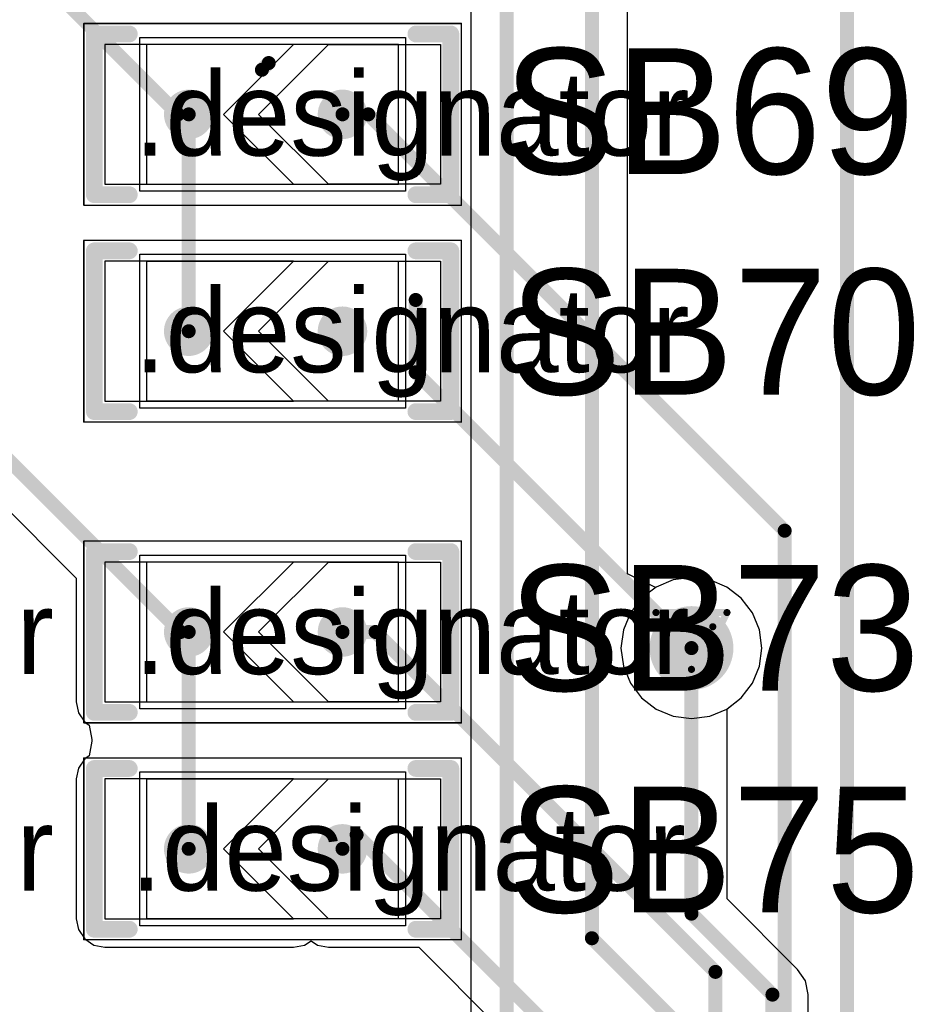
# Model space of a CAD drawing. Header units: millimetres. Extents: x 138 to 555, y 26 to 334.
# Tile 500 of 656: x 319.45 to 325.79, y 157.76 to 164.8. Entities that reach past the tile are written whole.
import ezdxf

# ---------------------------------------------------------------- set-up
doc = ezdxf.new("R2010")
doc.units = ezdxf.units.MM
for name, color, linetype in [('BottomLayer', 5, 'Continuous'), ('DrillDrawing', 1, 'Continuous'), ('Mechanical20', 56, 'Continuous'), ('Mechanical27', 56, 'Continuous'), ('MidLayer1', 16, 'Continuous'), ('MidLayer2', 76, 'Continuous'), ('MidLayer3', 90, 'Continuous'), ('MidLayer4', 156, 'Continuous'), ('MultiLayer', 9, 'Continuous'), ('TopLayer', 1, 'Continuous'), ('TopOverlay', 2, 'Continuous'), ('TopPaste', 8, 'Continuous'), ('TopSolder', 216, 'Continuous'), ('ViaHoleLayer', 16, 'Continuous')]:
    doc.layers.add(name, color=color, linetype=linetype)

# ---------------------------------------------------------------- blocks, each defined once
blk = doc.blocks.new('SOLDER_BRIDGE_R0603_0R_595')
at = {"layer": 'Mechanical20', "const_width": 0.01}
for points in [[(-0.2, 0.65), (-1.35, 0.65)], [(-1.35, 0.65), (-1.35, -0.65)], [(1.35, 0.65), (-0.2, 0.65)], [(1.35, 0.65), (1.35, -0.65)], [(1.35, -0.65), (-1.35, -0.65)]]:
    blk.add_lwpolyline(points, dxfattribs=at)
at = {"layer": 'Mechanical20', "const_width": 0.005}
for points in [[(-1.3525, 0.65, 1), (-1.3475, 0.65, 1)], [(-1.3525, 0.65, 1), (-1.3475, 0.65, 1)], [(-0.2025, 0.65, 1), (-0.1975, 0.65, 1)], [(-0.2025, 0.65, 1), (-0.1975, 0.65, 1)], [(1.3475, 0.65, 1), (1.3525, 0.65, 1)], [(1.3475, 0.65, 1), (1.3525, 0.65, 1)], [(-1.3525, -0.65, 1), (-1.3475, -0.65, 1)], [(-1.3525, -0.65, 1), (-1.3475, -0.65, 1)], [(1.3475, -0.65, 1), (1.3525, -0.65, 1)], [(1.3475, -0.65, 1), (1.3525, -0.65, 1)]]:
    blk.add_lwpolyline(points, format="xyb", close=True, dxfattribs=at)
at = {"layer": 'Mechanical27', "const_width": 0.01}
for points in [[(-0.9, 0.5), (-0.9, -0.5)], [(0.9, 0.5), (-0.9, 0.5)], [(0.9, 0.5), (0.9, -0.5)], [(0.9, -0.5), (-0.9, -0.5)]]:
    blk.add_lwpolyline(points, dxfattribs=at)
at = {"layer": 'Mechanical27', "const_width": 0.005}
for points in [[(-0.9025, 0.5, 1), (-0.8975, 0.5, 1)], [(-0.9025, 0.5, 1), (-0.8975, 0.5, 1)], [(0.8975, 0.5, 1), (0.9025, 0.5, 1)], [(0.8975, 0.5, 1), (0.9025, 0.5, 1)], [(-0.9025, -0.5, 1), (-0.8975, -0.5, 1)], [(-0.9025, -0.5, 1), (-0.8975, -0.5, 1)], [(0.8975, -0.5, 1), (0.9025, -0.5, 1)], [(0.8975, -0.5, 1), (0.9025, -0.5, 1)]]:
    blk.add_lwpolyline(points, format="xyb", close=True, dxfattribs=at)
at = {"layer": 'TopLayer'}
for p, q in [((-1.2, -0.5), (-1.2, 0.5)), ((-1.2, 0.5), (-0.4, 0.5)), ((-0.4, 0.5), (0.1, 0)), ((-0.15, 0.5), (-0.15, 0.5)), ((-0.15, 0.5), (0.35, 0)), ((1.2, 0.5), (-0.15, 0.5)), ((1.2, -0.5), (1.2, 0.5)), ((0.1, 0), (-0.4, -0.5)), ((0.35, 0), (-0.15, -0.5)), ((-1.2, -0.5), (-1.2, -0.5)), ((-0.4, -0.5), (-1.2, -0.5)), ((-0.15, -0.5), (1.2, -0.5))]:
    blk.add_line(p, q, dxfattribs=at)
at = {"layer": 'TopLayer', "const_width": 0.127}
for points in [[(-0.5635, 0, 1), (-0.4365, 0, 1)], [(0.5365, 0, 1), (0.6635, 0, 1)]]:
    blk.add_lwpolyline(points, format="xyb", close=True, dxfattribs=at)
at = {"layer": 'TopOverlay', "const_width": 0.12}
for points in [[(-1.025, 0.575), (-1.275, 0.575)], [(-1.275, 0.575), (-1.275, 0.175)], [(1.275, 0.575), (1.025, 0.575)], [(1.275, 0.575), (1.275, -0.575)], [(-1.275, 0.175), (-1.275, -0.575)], [(-1.025, -0.575), (-1.275, -0.575)], [(1.275, -0.575), (1.025, -0.575)]]:
    blk.add_lwpolyline(points, dxfattribs=at)
at = {"layer": 'TopOverlay', "const_width": 0.06}
for points in [[(-1.305, 0.575, 1), (-1.245, 0.575, 1)], [(-1.305, 0.575, 1), (-1.245, 0.575, 1)], [(-1.055, 0.575, 1), (-0.995, 0.575, 1)], [(0.995, 0.575, 1), (1.055, 0.575, 1)], [(1.245, 0.575, 1), (1.305, 0.575, 1)], [(1.245, 0.575, 1), (1.305, 0.575, 1)], [(-1.305, 0.175, 1), (-1.245, 0.175, 1)], [(-1.305, 0.175, 1), (-1.245, 0.175, 1)], [(-1.305, -0.575, 1), (-1.245, -0.575, 1)], [(-1.305, -0.575, 1), (-1.245, -0.575, 1)], [(-1.055, -0.575, 1), (-0.995, -0.575, 1)], [(0.995, -0.575, 1), (1.055, -0.575, 1)], [(1.245, -0.575, 1), (1.305, -0.575, 1)], [(1.245, -0.575, 1), (1.305, -0.575, 1)]]:
    blk.add_lwpolyline(points, format="xyb", close=True, dxfattribs=at)
at = {"layer": 'TopPaste', "const_width": 0.127}
for points in [[(-0.5635, 0, 1), (-0.4365, 0, 1)], [(0.5365, 0, 1), (0.6635, 0, 1)]]:
    blk.add_lwpolyline(points, format="xyb", close=True, dxfattribs=at)
at = {"layer": 'TopSolder'}
for p, q in [((-0.95, 0.55), (-0.95, 0.55)), ((-0.95, 0.55), (0.95, 0.55)), ((-0.95, -0.55), (-0.95, 0.55)), ((0.95, 0.55), (0.95, -0.55)), ((0.95, -0.55), (-0.95, -0.55))]:
    blk.add_line(p, q, dxfattribs=at)
at = {"layer": 'TopSolder', "const_width": 0.177}
for points in [[(-0.5885, 0, 1), (-0.4115, 0, 1)], [(0.5115, 0, 1), (0.6885, 0, 1)]]:
    blk.add_lwpolyline(points, format="xyb", close=True, dxfattribs=at)
blk = doc.blocks.new('SOLDER_BRIDGE_R0603_0R_596')
at = {"layer": 'Mechanical20', "const_width": 0.01}
for points in [[(-0.2, 0.65), (-1.35, 0.65)], [(-1.35, 0.65), (-1.35, -0.65)], [(1.35, 0.65), (-0.2, 0.65)], [(1.35, 0.65), (1.35, -0.65)], [(1.35, -0.65), (-1.35, -0.65)]]:
    blk.add_lwpolyline(points, dxfattribs=at)
at = {"layer": 'Mechanical20', "const_width": 0.005}
for points in [[(-1.3525, 0.65, 1), (-1.3475, 0.65, 1)], [(-1.3525, 0.65, 1), (-1.3475, 0.65, 1)], [(-0.2025, 0.65, 1), (-0.1975, 0.65, 1)], [(-0.2025, 0.65, 1), (-0.1975, 0.65, 1)], [(1.3475, 0.65, 1), (1.3525, 0.65, 1)], [(1.3475, 0.65, 1), (1.3525, 0.65, 1)], [(-1.3525, -0.65, 1), (-1.3475, -0.65, 1)], [(-1.3525, -0.65, 1), (-1.3475, -0.65, 1)], [(1.3475, -0.65, 1), (1.3525, -0.65, 1)], [(1.3475, -0.65, 1), (1.3525, -0.65, 1)]]:
    blk.add_lwpolyline(points, format="xyb", close=True, dxfattribs=at)
at = {"layer": 'Mechanical27', "const_width": 0.01}
for points in [[(-0.9, 0.5), (-0.9, -0.5)], [(0.9, 0.5), (-0.9, 0.5)], [(0.9, 0.5), (0.9, -0.5)], [(0.9, -0.5), (-0.9, -0.5)]]:
    blk.add_lwpolyline(points, dxfattribs=at)
at = {"layer": 'Mechanical27', "const_width": 0.005}
for points in [[(-0.9025, 0.5, 1), (-0.8975, 0.5, 1)], [(-0.9025, 0.5, 1), (-0.8975, 0.5, 1)], [(0.8975, 0.5, 1), (0.9025, 0.5, 1)], [(0.8975, 0.5, 1), (0.9025, 0.5, 1)], [(-0.9025, -0.5, 1), (-0.8975, -0.5, 1)], [(-0.9025, -0.5, 1), (-0.8975, -0.5, 1)], [(0.8975, -0.5, 1), (0.9025, -0.5, 1)], [(0.8975, -0.5, 1), (0.9025, -0.5, 1)]]:
    blk.add_lwpolyline(points, format="xyb", close=True, dxfattribs=at)
at = {"layer": 'TopLayer'}
for p, q in [((-1.2, -0.5), (-1.2, 0.5)), ((-1.2, 0.5), (-0.4, 0.5)), ((-0.4, 0.5), (0.1, 0)), ((-0.15, 0.5), (-0.15, 0.5)), ((-0.15, 0.5), (0.35, 0)), ((1.2, 0.5), (-0.15, 0.5)), ((1.2, -0.5), (1.2, 0.5)), ((0.1, 0), (-0.4, -0.5)), ((0.35, 0), (-0.15, -0.5)), ((-1.2, -0.5), (-1.2, -0.5)), ((-0.4, -0.5), (-1.2, -0.5)), ((-0.15, -0.5), (1.2, -0.5))]:
    blk.add_line(p, q, dxfattribs=at)
at = {"layer": 'TopLayer', "const_width": 0.127}
for points in [[(-0.5635, 0, 1), (-0.4365, 0, 1)], [(0.5365, 0, 1), (0.6635, 0, 1)]]:
    blk.add_lwpolyline(points, format="xyb", close=True, dxfattribs=at)
at = {"layer": 'TopOverlay', "const_width": 0.12}
for points in [[(-1.025, 0.575), (-1.275, 0.575)], [(-1.275, 0.575), (-1.275, 0.175)], [(1.275, 0.575), (1.025, 0.575)], [(1.275, 0.575), (1.275, -0.575)], [(-1.275, 0.175), (-1.275, -0.575)], [(-1.025, -0.575), (-1.275, -0.575)], [(1.275, -0.575), (1.025, -0.575)]]:
    blk.add_lwpolyline(points, dxfattribs=at)
at = {"layer": 'TopOverlay', "const_width": 0.06}
for points in [[(-1.305, 0.575, 1), (-1.245, 0.575, 1)], [(-1.305, 0.575, 1), (-1.245, 0.575, 1)], [(-1.055, 0.575, 1), (-0.995, 0.575, 1)], [(0.995, 0.575, 1), (1.055, 0.575, 1)], [(1.245, 0.575, 1), (1.305, 0.575, 1)], [(1.245, 0.575, 1), (1.305, 0.575, 1)], [(-1.305, 0.175, 1), (-1.245, 0.175, 1)], [(-1.305, 0.175, 1), (-1.245, 0.175, 1)], [(-1.305, -0.575, 1), (-1.245, -0.575, 1)], [(-1.305, -0.575, 1), (-1.245, -0.575, 1)], [(-1.055, -0.575, 1), (-0.995, -0.575, 1)], [(0.995, -0.575, 1), (1.055, -0.575, 1)], [(1.245, -0.575, 1), (1.305, -0.575, 1)], [(1.245, -0.575, 1), (1.305, -0.575, 1)]]:
    blk.add_lwpolyline(points, format="xyb", close=True, dxfattribs=at)
at = {"layer": 'TopPaste', "const_width": 0.127}
for points in [[(-0.5635, 0, 1), (-0.4365, 0, 1)], [(0.5365, 0, 1), (0.6635, 0, 1)]]:
    blk.add_lwpolyline(points, format="xyb", close=True, dxfattribs=at)
at = {"layer": 'TopSolder'}
for p, q in [((-0.95, 0.55), (-0.95, 0.55)), ((-0.95, 0.55), (0.95, 0.55)), ((-0.95, -0.55), (-0.95, 0.55)), ((0.95, 0.55), (0.95, -0.55)), ((0.95, -0.55), (-0.95, -0.55))]:
    blk.add_line(p, q, dxfattribs=at)
at = {"layer": 'TopSolder', "const_width": 0.177}
for points in [[(-0.5885, 0, 1), (-0.4115, 0, 1)], [(0.5115, 0, 1), (0.6885, 0, 1)]]:
    blk.add_lwpolyline(points, format="xyb", close=True, dxfattribs=at)
blk = doc.blocks.new('SOLDER_BRIDGE_R0603_0R_608')
at = {"layer": 'Mechanical20', "const_width": 0.01}
for points in [[(-0.2, 0.65), (-1.35, 0.65)], [(-1.35, 0.65), (-1.35, -0.65)], [(1.35, 0.65), (-0.2, 0.65)], [(1.35, 0.65), (1.35, -0.65)], [(1.35, -0.65), (-1.35, -0.65)]]:
    blk.add_lwpolyline(points, dxfattribs=at)
at = {"layer": 'Mechanical20', "const_width": 0.005}
for points in [[(-1.3525, 0.65, 1), (-1.3475, 0.65, 1)], [(-1.3525, 0.65, 1), (-1.3475, 0.65, 1)], [(-0.2025, 0.65, 1), (-0.1975, 0.65, 1)], [(-0.2025, 0.65, 1), (-0.1975, 0.65, 1)], [(1.3475, 0.65, 1), (1.3525, 0.65, 1)], [(1.3475, 0.65, 1), (1.3525, 0.65, 1)], [(-1.3525, -0.65, 1), (-1.3475, -0.65, 1)], [(-1.3525, -0.65, 1), (-1.3475, -0.65, 1)], [(1.3475, -0.65, 1), (1.3525, -0.65, 1)], [(1.3475, -0.65, 1), (1.3525, -0.65, 1)]]:
    blk.add_lwpolyline(points, format="xyb", close=True, dxfattribs=at)
at = {"layer": 'Mechanical27', "const_width": 0.01}
for points in [[(-0.9, 0.5), (-0.9, -0.5)], [(0.9, 0.5), (-0.9, 0.5)], [(0.9, 0.5), (0.9, -0.5)], [(0.9, -0.5), (-0.9, -0.5)]]:
    blk.add_lwpolyline(points, dxfattribs=at)
at = {"layer": 'Mechanical27', "const_width": 0.005}
for points in [[(-0.9025, 0.5, 1), (-0.8975, 0.5, 1)], [(-0.9025, 0.5, 1), (-0.8975, 0.5, 1)], [(0.8975, 0.5, 1), (0.9025, 0.5, 1)], [(0.8975, 0.5, 1), (0.9025, 0.5, 1)], [(-0.9025, -0.5, 1), (-0.8975, -0.5, 1)], [(-0.9025, -0.5, 1), (-0.8975, -0.5, 1)], [(0.8975, -0.5, 1), (0.9025, -0.5, 1)], [(0.8975, -0.5, 1), (0.9025, -0.5, 1)]]:
    blk.add_lwpolyline(points, format="xyb", close=True, dxfattribs=at)
at = {"layer": 'TopLayer'}
for p, q in [((-1.2, -0.5), (-1.2, 0.5)), ((-1.2, 0.5), (-0.4, 0.5)), ((-0.4, 0.5), (0.1, 0)), ((-0.15, 0.5), (-0.15, 0.5)), ((-0.15, 0.5), (0.35, 0)), ((1.2, 0.5), (-0.15, 0.5)), ((1.2, -0.5), (1.2, 0.5)), ((0.1, 0), (-0.4, -0.5)), ((0.35, 0), (-0.15, -0.5)), ((-1.2, -0.5), (-1.2, -0.5)), ((-0.4, -0.5), (-1.2, -0.5)), ((-0.15, -0.5), (1.2, -0.5))]:
    blk.add_line(p, q, dxfattribs=at)
at = {"layer": 'TopLayer', "const_width": 0.127}
for points in [[(-0.5635, 0, 1), (-0.4365, 0, 1)], [(0.5365, 0, 1), (0.6635, 0, 1)]]:
    blk.add_lwpolyline(points, format="xyb", close=True, dxfattribs=at)
at = {"layer": 'TopOverlay', "const_width": 0.12}
for points in [[(-1.025, 0.575), (-1.275, 0.575)], [(-1.275, 0.575), (-1.275, 0.175)], [(1.275, 0.575), (1.025, 0.575)], [(1.275, 0.575), (1.275, -0.575)], [(-1.275, 0.175), (-1.275, -0.575)], [(-1.025, -0.575), (-1.275, -0.575)], [(1.275, -0.575), (1.025, -0.575)]]:
    blk.add_lwpolyline(points, dxfattribs=at)
at = {"layer": 'TopOverlay', "const_width": 0.06}
for points in [[(-1.305, 0.575, 1), (-1.245, 0.575, 1)], [(-1.305, 0.575, 1), (-1.245, 0.575, 1)], [(-1.055, 0.575, 1), (-0.995, 0.575, 1)], [(0.995, 0.575, 1), (1.055, 0.575, 1)], [(1.245, 0.575, 1), (1.305, 0.575, 1)], [(1.245, 0.575, 1), (1.305, 0.575, 1)], [(-1.305, 0.175, 1), (-1.245, 0.175, 1)], [(-1.305, 0.175, 1), (-1.245, 0.175, 1)], [(-1.305, -0.575, 1), (-1.245, -0.575, 1)], [(-1.305, -0.575, 1), (-1.245, -0.575, 1)], [(-1.055, -0.575, 1), (-0.995, -0.575, 1)], [(0.995, -0.575, 1), (1.055, -0.575, 1)], [(1.245, -0.575, 1), (1.305, -0.575, 1)], [(1.245, -0.575, 1), (1.305, -0.575, 1)]]:
    blk.add_lwpolyline(points, format="xyb", close=True, dxfattribs=at)
at = {"layer": 'TopPaste', "const_width": 0.127}
for points in [[(-0.5635, 0, 1), (-0.4365, 0, 1)], [(0.5365, 0, 1), (0.6635, 0, 1)]]:
    blk.add_lwpolyline(points, format="xyb", close=True, dxfattribs=at)
at = {"layer": 'TopSolder'}
for p, q in [((-0.95, 0.55), (-0.95, 0.55)), ((-0.95, 0.55), (0.95, 0.55)), ((-0.95, -0.55), (-0.95, 0.55)), ((0.95, 0.55), (0.95, -0.55)), ((0.95, -0.55), (-0.95, -0.55))]:
    blk.add_line(p, q, dxfattribs=at)
at = {"layer": 'TopSolder', "const_width": 0.177}
for points in [[(-0.5885, 0, 1), (-0.4115, 0, 1)], [(0.5115, 0, 1), (0.6885, 0, 1)]]:
    blk.add_lwpolyline(points, format="xyb", close=True, dxfattribs=at)
blk = doc.blocks.new('SOLDER_BRIDGE_R0603_0R_612')
at = {"layer": 'Mechanical20', "const_width": 0.01}
for points in [[(-0.2, 0.65), (-1.35, 0.65)], [(-1.35, 0.65), (-1.35, -0.65)], [(1.35, 0.65), (-0.2, 0.65)], [(1.35, 0.65), (1.35, -0.65)], [(1.35, -0.65), (-1.35, -0.65)]]:
    blk.add_lwpolyline(points, dxfattribs=at)
at = {"layer": 'Mechanical20', "const_width": 0.005}
for points in [[(-1.3525, 0.65, 1), (-1.3475, 0.65, 1)], [(-1.3525, 0.65, 1), (-1.3475, 0.65, 1)], [(-0.2025, 0.65, 1), (-0.1975, 0.65, 1)], [(-0.2025, 0.65, 1), (-0.1975, 0.65, 1)], [(1.3475, 0.65, 1), (1.3525, 0.65, 1)], [(1.3475, 0.65, 1), (1.3525, 0.65, 1)], [(-1.3525, -0.65, 1), (-1.3475, -0.65, 1)], [(-1.3525, -0.65, 1), (-1.3475, -0.65, 1)], [(1.3475, -0.65, 1), (1.3525, -0.65, 1)], [(1.3475, -0.65, 1), (1.3525, -0.65, 1)]]:
    blk.add_lwpolyline(points, format="xyb", close=True, dxfattribs=at)
at = {"layer": 'Mechanical27', "const_width": 0.01}
for points in [[(-0.9, 0.5), (-0.9, -0.5)], [(0.9, 0.5), (-0.9, 0.5)], [(0.9, 0.5), (0.9, -0.5)], [(0.9, -0.5), (-0.9, -0.5)]]:
    blk.add_lwpolyline(points, dxfattribs=at)
at = {"layer": 'Mechanical27', "const_width": 0.005}
for points in [[(-0.9025, 0.5, 1), (-0.8975, 0.5, 1)], [(-0.9025, 0.5, 1), (-0.8975, 0.5, 1)], [(0.8975, 0.5, 1), (0.9025, 0.5, 1)], [(0.8975, 0.5, 1), (0.9025, 0.5, 1)], [(-0.9025, -0.5, 1), (-0.8975, -0.5, 1)], [(-0.9025, -0.5, 1), (-0.8975, -0.5, 1)], [(0.8975, -0.5, 1), (0.9025, -0.5, 1)], [(0.8975, -0.5, 1), (0.9025, -0.5, 1)]]:
    blk.add_lwpolyline(points, format="xyb", close=True, dxfattribs=at)
at = {"layer": 'TopLayer'}
for p, q in [((-1.2, -0.5), (-1.2, 0.5)), ((-1.2, 0.5), (-0.4, 0.5)), ((-0.4, 0.5), (0.1, 0)), ((-0.15, 0.5), (-0.15, 0.5)), ((-0.15, 0.5), (0.35, 0)), ((1.2, 0.5), (-0.15, 0.5)), ((1.2, -0.5), (1.2, 0.5)), ((0.1, 0), (-0.4, -0.5)), ((0.35, 0), (-0.15, -0.5)), ((-1.2, -0.5), (-1.2, -0.5)), ((-0.4, -0.5), (-1.2, -0.5)), ((-0.15, -0.5), (1.2, -0.5))]:
    blk.add_line(p, q, dxfattribs=at)
at = {"layer": 'TopLayer', "const_width": 0.127}
for points in [[(-0.5635, 0, 1), (-0.4365, 0, 1)], [(0.5365, 0, 1), (0.6635, 0, 1)]]:
    blk.add_lwpolyline(points, format="xyb", close=True, dxfattribs=at)
at = {"layer": 'TopOverlay', "const_width": 0.12}
for points in [[(-1.025, 0.575), (-1.275, 0.575)], [(-1.275, 0.575), (-1.275, 0.175)], [(1.275, 0.575), (1.025, 0.575)], [(1.275, 0.575), (1.275, -0.575)], [(-1.275, 0.175), (-1.275, -0.575)], [(-1.025, -0.575), (-1.275, -0.575)], [(1.275, -0.575), (1.025, -0.575)]]:
    blk.add_lwpolyline(points, dxfattribs=at)
at = {"layer": 'TopOverlay', "const_width": 0.06}
for points in [[(-1.305, 0.575, 1), (-1.245, 0.575, 1)], [(-1.305, 0.575, 1), (-1.245, 0.575, 1)], [(-1.055, 0.575, 1), (-0.995, 0.575, 1)], [(0.995, 0.575, 1), (1.055, 0.575, 1)], [(1.245, 0.575, 1), (1.305, 0.575, 1)], [(1.245, 0.575, 1), (1.305, 0.575, 1)], [(-1.305, 0.175, 1), (-1.245, 0.175, 1)], [(-1.305, 0.175, 1), (-1.245, 0.175, 1)], [(-1.305, -0.575, 1), (-1.245, -0.575, 1)], [(-1.305, -0.575, 1), (-1.245, -0.575, 1)], [(-1.055, -0.575, 1), (-0.995, -0.575, 1)], [(0.995, -0.575, 1), (1.055, -0.575, 1)], [(1.245, -0.575, 1), (1.305, -0.575, 1)], [(1.245, -0.575, 1), (1.305, -0.575, 1)]]:
    blk.add_lwpolyline(points, format="xyb", close=True, dxfattribs=at)
at = {"layer": 'TopPaste', "const_width": 0.127}
for points in [[(-0.5635, 0, 1), (-0.4365, 0, 1)], [(0.5365, 0, 1), (0.6635, 0, 1)]]:
    blk.add_lwpolyline(points, format="xyb", close=True, dxfattribs=at)
at = {"layer": 'TopSolder'}
for p, q in [((-0.95, 0.55), (-0.95, 0.55)), ((-0.95, 0.55), (0.95, 0.55)), ((-0.95, -0.55), (-0.95, 0.55)), ((0.95, 0.55), (0.95, -0.55)), ((0.95, -0.55), (-0.95, -0.55))]:
    blk.add_line(p, q, dxfattribs=at)
at = {"layer": 'TopSolder', "const_width": 0.177}
for points in [[(-0.5885, 0, 1), (-0.4115, 0, 1)], [(0.5115, 0, 1), (0.6885, 0, 1)]]:
    blk.add_lwpolyline(points, format="xyb", close=True, dxfattribs=at)

msp = doc.modelspace()

# ---------------------------------------------------------------- linework, layer by layer
at = {"layer": 'BottomLayer'}
for p, q in [((323.7959, 160.8392), (323.7959, 168.4366)), ((322.676, 164.8943), (322.676, 77.9229)), ((323.9959, 160.7405), (323.7959, 160.8392)), ((324.1226, 160.7948), (324.001, 160.7444)), ((324.2532, 160.812), (324.1226, 160.7948)), ((324.3837, 160.7948), (324.2532, 160.812)), ((324.5053, 160.7444), (324.3837, 160.7948)), ((324.001, 160.7444), (323.9959, 160.7405)), ((324.6098, 160.6643), (324.5053, 160.7444)), ((324.6899, 160.5598), (324.6098, 160.6643)), ((324.7403, 160.4382), (324.6899, 160.5598)), ((324.7575, 160.3077), (324.7403, 160.4382)), ((324.7403, 160.1772), (324.7575, 160.3077)), ((324.6899, 160.0555), (324.7403, 160.1772)), ((324.6098, 159.9511), (324.6899, 160.0555)), ((324.5081, 159.873), (324.6098, 159.9511)), ((324.5081, 158.5136), (324.5081, 159.873)), ((325.0126, 158.0091), (324.5081, 158.5136)), ((325.0679, 157.9264), (325.0126, 158.0091)), ((325.0873, 157.8288), (325.0679, 157.9264)), ((325.0873, 104.6234), (325.0873, 157.8288))]:
    msp.add_line(p, q, dxfattribs=at)
at = {"layer": 'BottomLayer', "const_width": 0.1}
for points in [[(323.541, 158.2319), (323.541, 168.4366)], [(322.9309, 77.4833), (322.9309, 165.3289)], [(324.2532, 158.408), (324.2532, 160.3077)], [(324.2532, 158.408), (324.8324, 157.8288)], [(323.541, 158.2319), (324.2607, 157.5122)], [(324.8324, 104.1824), (324.8324, 157.8288)]]:
    msp.add_lwpolyline(points, dxfattribs=at)
at = {"layer": 'BottomLayer'}
for points, const_width in [([(324.1032, 160.3077, 1), (324.4032, 160.3077, 1)], 0.3), ([(324.2282, 160.3077, 1), (324.2782, 160.3077, 1)], 0.05), ([(324.2282, 158.408, 1), (324.2782, 158.408, 1)], 0.05), ([(324.2282, 158.408, 1), (324.2782, 158.408, 1)], 0.05), ([(323.516, 158.2319, 1), (323.566, 158.2319, 1)], 0.05), ([(323.516, 158.2319, 1), (323.566, 158.2319, 1)], 0.05), ([(324.8074, 157.8288, 1), (324.8574, 157.8288, 1)], 0.05), ([(324.8074, 157.8288, 1), (324.8574, 157.8288, 1)], 0.05)]:
    msp.add_lwpolyline(points, format="xyb", close=True, dxfattribs=dict(at, const_width=const_width))
at = {"layer": 'DrillDrawing', "const_width": 0.0508}
for points in [[(323.9992, 160.5617), (324.5072, 160.5617)], [(323.9992, 160.5617), (324.2532, 160.0537)], [(324.2532, 160.0537), (324.5072, 160.5617)], [(324.1008, 160.4601), (324.4056, 160.4601)], [(324.1008, 160.4601), (324.2532, 160.1553)], [(324.2532, 160.1553), (324.4056, 160.4601)]]:
    msp.add_lwpolyline(points, dxfattribs=at)
at = {"layer": 'DrillDrawing', "const_width": 0.0254}
for points in [[(323.9865, 160.5617, 1), (324.0119, 160.5617, 1)], [(323.9865, 160.5617, 1), (324.0119, 160.5617, 1)], [(324.4945, 160.5617, 1), (324.5199, 160.5617, 1)], [(324.4945, 160.5617, 1), (324.5199, 160.5617, 1)], [(324.0881, 160.4601, 1), (324.1135, 160.4601, 1)], [(324.0881, 160.4601, 1), (324.1135, 160.4601, 1)], [(324.3929, 160.4601, 1), (324.4183, 160.4601, 1)], [(324.3929, 160.4601, 1), (324.4183, 160.4601, 1)], [(324.2405, 160.1553, 1), (324.2659, 160.1553, 1)], [(324.2405, 160.1553, 1), (324.2659, 160.1553, 1)], [(324.2405, 160.0537, 1), (324.2659, 160.0537, 1)], [(324.2405, 160.0537, 1), (324.2659, 160.0537, 1)]]:
    msp.add_lwpolyline(points, format="xyb", close=True, dxfattribs=at)
at = {"layer": 'MidLayer1'}
for p, q in [((324.1226, 160.7948), (324.001, 160.7444)), ((324.2532, 160.812), (324.1226, 160.7948)), ((324.3837, 160.7948), (324.2532, 160.812)), ((324.5053, 160.7444), (324.3837, 160.7948)), ((324.001, 160.7444), (323.8966, 160.6643)), ((324.6098, 160.6643), (324.5053, 160.7444)), ((323.8966, 160.6643), (323.8164, 160.5598)), ((324.6899, 160.5598), (324.6098, 160.6643)), ((323.8164, 160.5598), (323.766, 160.4382)), ((324.7403, 160.4382), (324.6899, 160.5598)), ((323.766, 160.4382), (323.7489, 160.3077)), ((324.7575, 160.3077), (324.7403, 160.4382)), ((323.7489, 160.3077), (323.766, 160.1772)), ((324.7403, 160.1772), (324.7575, 160.3077)), ((323.766, 160.1772), (323.8164, 160.0555)), ((324.6899, 160.0555), (324.7403, 160.1772)), ((323.8164, 160.0555), (323.8966, 159.9511)), ((324.6098, 159.9511), (324.6899, 160.0555)), ((323.8966, 159.9511), (324.001, 159.8709)), ((324.5053, 159.8709), (324.6098, 159.9511)), ((324.001, 159.8709), (324.1226, 159.8205)), ((324.1226, 159.8205), (324.2532, 159.8034)), ((324.2532, 159.8034), (324.3837, 159.8205)), ((324.3837, 159.8205), (324.5053, 159.8709))]:
    msp.add_line(p, q, dxfattribs=at)
at = {"layer": 'MidLayer1', "const_width": 0.3}
msp.add_lwpolyline([(324.1032, 160.3077, 1), (324.4032, 160.3077, 1)], format="xyb", close=True, dxfattribs=at)
at = {"layer": 'MidLayer2'}
for p, q in [((324.1226, 160.7948), (324.001, 160.7444)), ((324.2532, 160.812), (324.1226, 160.7948)), ((324.3837, 160.7948), (324.2532, 160.812)), ((324.5053, 160.7444), (324.3837, 160.7948)), ((324.001, 160.7444), (323.8966, 160.6643)), ((324.6098, 160.6643), (324.5053, 160.7444)), ((323.8966, 160.6643), (323.8164, 160.5598)), ((324.6899, 160.5598), (324.6098, 160.6643)), ((323.8164, 160.5598), (323.766, 160.4382)), ((324.7403, 160.4382), (324.6899, 160.5598)), ((323.766, 160.4382), (323.7489, 160.3077)), ((324.7575, 160.3077), (324.7403, 160.4382)), ((323.7489, 160.3077), (323.766, 160.1772)), ((324.7403, 160.1772), (324.7575, 160.3077)), ((323.766, 160.1772), (323.8164, 160.0555)), ((324.6899, 160.0555), (324.7403, 160.1772)), ((323.8164, 160.0555), (323.8966, 159.9511)), ((324.6098, 159.9511), (324.6899, 160.0555)), ((323.8966, 159.9511), (324.001, 159.8709)), ((324.5053, 159.8709), (324.6098, 159.9511)), ((324.001, 159.8709), (324.1226, 159.8205)), ((324.1226, 159.8205), (324.2532, 159.8034)), ((324.2532, 159.8034), (324.3837, 159.8205)), ((324.3837, 159.8205), (324.5053, 159.8709))]:
    msp.add_line(p, q, dxfattribs=at)
at = {"layer": 'MidLayer2', "const_width": 0.3}
msp.add_lwpolyline([(324.1032, 160.3077, 1), (324.4032, 160.3077, 1)], format="xyb", close=True, dxfattribs=at)
at = {"layer": 'MidLayer3'}
for p, q in [((324.1226, 160.7948), (324.001, 160.7444)), ((324.2532, 160.812), (324.1226, 160.7948)), ((324.3837, 160.7948), (324.2532, 160.812)), ((324.5053, 160.7444), (324.3837, 160.7948)), ((324.001, 160.7444), (323.8966, 160.6643)), ((324.6098, 160.6643), (324.5053, 160.7444)), ((323.8966, 160.6643), (323.8164, 160.5598)), ((324.6899, 160.5598), (324.6098, 160.6643)), ((323.8164, 160.5598), (323.766, 160.4382)), ((324.7403, 160.4382), (324.6899, 160.5598)), ((323.766, 160.4382), (323.7489, 160.3077)), ((324.7575, 160.3077), (324.7403, 160.4382)), ((323.7489, 160.3077), (323.766, 160.1772)), ((324.7403, 160.1772), (324.7575, 160.3077)), ((323.766, 160.1772), (323.8164, 160.0555)), ((324.6899, 160.0555), (324.7403, 160.1772)), ((323.8164, 160.0555), (323.8966, 159.9511)), ((324.6098, 159.9511), (324.6899, 160.0555)), ((323.8966, 159.9511), (324.001, 159.8709)), ((324.5053, 159.8709), (324.6098, 159.9511)), ((324.001, 159.8709), (324.1226, 159.8205)), ((324.1226, 159.8205), (324.2532, 159.8034)), ((324.2532, 159.8034), (324.3837, 159.8205)), ((324.3837, 159.8205), (324.5053, 159.8709))]:
    msp.add_line(p, q, dxfattribs=at)
at = {"layer": 'MidLayer3', "const_width": 0.3}
msp.add_lwpolyline([(324.1032, 160.3077, 1), (324.4032, 160.3077, 1)], format="xyb", close=True, dxfattribs=at)
at = {"layer": 'MidLayer4'}
for p, q in [((324.1226, 160.7948), (324.001, 160.7444)), ((324.2532, 160.812), (324.1226, 160.7948)), ((324.3837, 160.7948), (324.2532, 160.812)), ((324.5053, 160.7444), (324.3837, 160.7948)), ((324.001, 160.7444), (323.8966, 160.6643)), ((324.6098, 160.6643), (324.5053, 160.7444)), ((323.8966, 160.6643), (323.8164, 160.5598)), ((324.6899, 160.5598), (324.6098, 160.6643)), ((323.8164, 160.5598), (323.766, 160.4382)), ((324.7403, 160.4382), (324.6899, 160.5598)), ((323.766, 160.4382), (323.7489, 160.3077)), ((324.7575, 160.3077), (324.7403, 160.4382)), ((323.7489, 160.3077), (323.766, 160.1772)), ((324.7403, 160.1772), (324.7575, 160.3077)), ((323.766, 160.1772), (323.8164, 160.0555)), ((324.6899, 160.0555), (324.7403, 160.1772)), ((323.8164, 160.0555), (323.8966, 159.9511)), ((324.6098, 159.9511), (324.6899, 160.0555)), ((323.8966, 159.9511), (324.001, 159.8709)), ((324.5053, 159.8709), (324.6098, 159.9511)), ((324.001, 159.8709), (324.1226, 159.8205)), ((324.1226, 159.8205), (324.2532, 159.8034)), ((324.2532, 159.8034), (324.3837, 159.8205)), ((324.3837, 159.8205), (324.5053, 159.8709))]:
    msp.add_line(p, q, dxfattribs=at)
at = {"layer": 'MidLayer4', "const_width": 0.3}
msp.add_lwpolyline([(324.1032, 160.3077, 1), (324.4032, 160.3077, 1)], format="xyb", close=True, dxfattribs=at)
at = {"layer": 'MultiLayer', "const_width": 0.3}
msp.add_lwpolyline([(324.1032, 160.3077, 1), (324.4032, 160.3077, 1)], format="xyb", close=True, dxfattribs=at)
at = {"layer": 'TopLayer'}
for p, q in [((319.0886, 161.5727), (319.853, 160.8082)), ((319.853, 160.8082), (319.853, 159.9227)), ((319.853, 159.9227), (319.8686, 159.8446)), ((319.8686, 159.8446), (319.9128, 159.7785)), ((319.9128, 159.7785), (319.945, 159.757)), ((319.945, 159.757), (319.9629, 159.6529)), ((319.9629, 159.6412), (319.945, 159.5371)), ((319.9629, 159.6529), (319.9629, 159.6412)), ((319.945, 159.5371), (319.9128, 159.5156)), ((319.9128, 159.5156), (319.8686, 159.4494)), ((319.8686, 159.4494), (319.853, 159.3714)), ((319.853, 159.3714), (319.853, 158.3714)), ((319.853, 158.3714), (319.8686, 158.2934)), ((319.8686, 158.2934), (319.9128, 158.2272)), ((319.9128, 158.2272), (319.9789, 158.183)), ((321.485, 158.183), (321.5319, 158.2144)), ((321.5319, 158.2144), (321.5789, 158.183)), ((319.9789, 158.183), (320.0569, 158.1675)), ((320.0569, 158.1675), (321.4069, 158.1675)), ((321.4069, 158.1675), (321.485, 158.183)), ((321.4069, 158.1675), (321.4069, 158.1675)), ((321.5789, 158.183), (321.6569, 158.1675)), ((321.6569, 158.1675), (322.3022, 158.1675)), ((322.3022, 158.1675), (323.1338, 157.3359))]:
    msp.add_line(p, q, dxfattribs=at)
at = {"layer": 'TopLayer', "const_width": 0.1}
for points in [[(318.0657, 166.6407), (320.581, 164.1254)], [(325.3653, 140.7656), (325.3653, 166.1863)], [(321.1807, 164.4441), (321.2291, 164.4925)], [(320.581, 164.1254), (320.657, 164.1254)], [(320.657, 162.5741), (320.657, 164.1254)], [(321.757, 164.1254), (321.9416, 164.1254)], [(321.9416, 164.1254), (324.9198, 161.1472)], [(322.2807, 162.2802), (322.2807, 162.7977)], [(322.2807, 162.2802), (324.2532, 160.3077)], [(319.2688, 161.7529), (320.5991, 160.4227)], [(324.9198, 140.5408), (324.9198, 161.1472)], [(320.5991, 160.4227), (320.657, 160.4227)], [(320.657, 158.8714), (320.657, 160.4227)], [(321.757, 160.4227), (321.9932, 160.4227)], [(321.9932, 160.4227), (324.4246, 157.9913)], [(321.7569, 158.8714), (321.8579, 158.9723)], [(321.8579, 158.9723), (323.5945, 157.2357)], [(324.4246, 140.3142), (324.4246, 157.9913)]]:
    msp.add_lwpolyline(points, dxfattribs=at)
at = {"layer": 'TopLayer'}
for points, const_width in [([(321.2041, 164.4925, 1), (321.2541, 164.4925, 1)], 0.05), ([(321.1557, 164.4441, 1), (321.2057, 164.4441, 1)], 0.05), ([(320.556, 164.1254, 1), (320.606, 164.1254, 1)], 0.05), ([(320.556, 164.1254, 1), (320.606, 164.1254, 1)], 0.05), ([(320.632, 164.1254, 1), (320.6819, 164.1254, 1)], 0.05), ([(320.632, 164.1254, 1), (320.6819, 164.1254, 1)], 0.05), ([(321.732, 164.1254, 1), (321.782, 164.1254, 1)], 0.05), ([(321.9166, 164.1254, 1), (321.9666, 164.1254, 1)], 0.05), ([(321.9166, 164.1254, 1), (321.9666, 164.1254, 1)], 0.05), ([(322.2557, 162.7977, 1), (322.3057, 162.7977, 1)], 0.05), ([(320.632, 162.5741, 1), (320.6819, 162.5741, 1)], 0.05), ([(322.2557, 162.2802, 1), (322.3057, 162.2802, 1)], 0.05), ([(322.2557, 162.2802, 1), (322.3057, 162.2802, 1)], 0.05), ([(324.8948, 161.1472, 1), (324.9448, 161.1472, 1)], 0.05), ([(324.8948, 161.1472, 1), (324.9448, 161.1472, 1)], 0.05), ([(324.1032, 160.3077, 1), (324.4032, 160.3077, 1)], 0.3), ([(320.5741, 160.4227, 1), (320.6241, 160.4227, 1)], 0.05), ([(320.5741, 160.4227, 1), (320.6241, 160.4227, 1)], 0.05), ([(320.632, 160.4227, 1), (320.6819, 160.4227, 1)], 0.05), ([(320.632, 160.4227, 1), (320.6819, 160.4227, 1)], 0.05), ([(321.732, 160.4227, 1), (321.782, 160.4227, 1)], 0.05), ([(321.9682, 160.4227, 1), (322.0182, 160.4227, 1)], 0.05), ([(321.9682, 160.4227, 1), (322.0182, 160.4227, 1)], 0.05), ([(324.2282, 160.3077, 1), (324.2782, 160.3077, 1)], 0.05), ([(321.8329, 158.9723, 1), (321.8829, 158.9723, 1)], 0.05), ([(321.8329, 158.9723, 1), (321.8829, 158.9723, 1)], 0.05), ([(320.632, 158.8714, 1), (320.6819, 158.8714, 1)], 0.05), ([(321.7319, 158.8714, 1), (321.7819, 158.8714, 1)], 0.05), ([(324.3996, 157.9913, 1), (324.4496, 157.9913, 1)], 0.05), ([(324.3996, 157.9913, 1), (324.4496, 157.9913, 1)], 0.05)]:
    msp.add_lwpolyline(points, format="xyb", close=True, dxfattribs=dict(at, const_width=const_width))
at = {"layer": 'ViaHoleLayer', "const_width": 0.15}
msp.add_lwpolyline([(324.1782, 160.3077, 1), (324.3282, 160.3077, 1)], format="xyb", close=True, dxfattribs=at)

# ---------------------------------------------------------------- block references
at = {"rotation": 180}
for name, p in [('SOLDER_BRIDGE_R0603_0R_595', (321.257, 164.1254)), ('SOLDER_BRIDGE_R0603_0R_608', (321.2569, 162.5741)), ('SOLDER_BRIDGE_R0603_0R_596', (321.257, 160.4227)), ('SOLDER_BRIDGE_R0603_0R_612', (321.2569, 158.8714))]:
    msp.add_blockref(name, p, dxfattribs=at)

# ---------------------------------------------------------------- texts
at = {"layer": 'Mechanical27'}
for p in [(320.2686, 163.83), (320.2686, 162.2806), (315.722, 160.1216), (320.2686, 160.1216), (315.722, 158.5722), (320.2432, 158.5722)]:
    msp.add_text('.designator', height=0.599999, dxfattribs=at).set_placement(p)
at = {"layer": 'TopOverlay'}
for s, p in [('SB69', (322.906, 163.6981)), ('SB70', (322.9487, 162.1205)), ('SB73', (322.9407, 160.0021)), ('SB75', (322.9407, 158.4164))]:
    msp.add_text(s, height=0.9, dxfattribs=at).set_placement(p)

doc.saveas('drawing.dxf')
